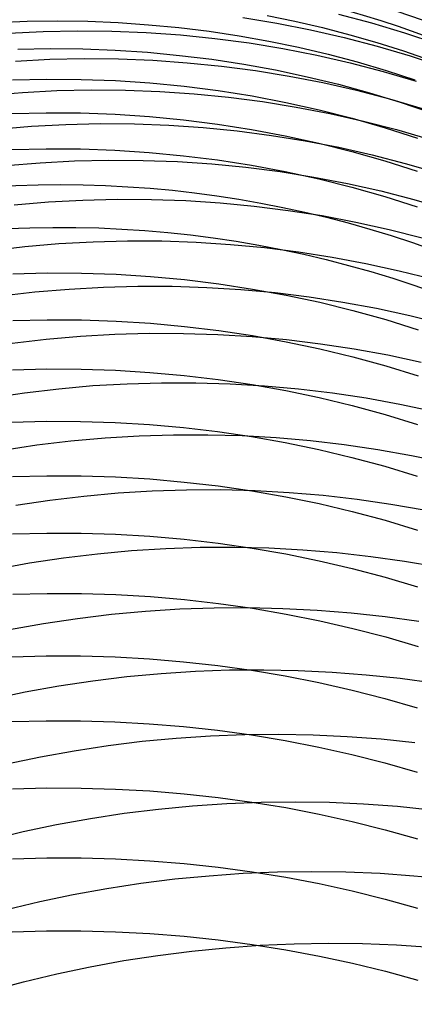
# Model space of a CAD drawing. Extents: x -383 to 1849, y -1185 to -529.
# Tile 611 of 656: x 411.5 to 417.14, y -928.85 to -914.79. Entities that reach past the tile are written whole.
import ezdxf

# ---------------------------------------------------------------- set-up
doc = ezdxf.new("R2010")
doc.units = 0
doc.layers.add('PREDEFINITO', color=7, linetype='CONTINUOUS')

msp = doc.modelspace()

# ---------------------------------------------------------------- linework, layer by layer
at = {"layer": 'PREDEFINITO'}
for p, q in [((414.687, -914.754, 557.773), (415.172, -914.834, 557.796)), ((415.031, -914.725, 592.136), (415.427, -914.807, 592.113)), ((416.051, -914.707, 559.835), (416.524, -914.832, 559.86)), ((411.167, -914.824, 594.277), (411.601, -914.808, 594.273)), ((411.601, -914.808, 594.273), (412.036, -914.803, 594.267)), ((412.036, -914.803, 594.267), (412.47, -914.809, 594.258)), ((412.47, -914.809, 594.258), (412.905, -914.827, 594.246)), ((412.905, -914.827, 594.246), (413.338, -914.857, 594.232)), ((413.338, -914.857, 594.232), (413.771, -914.899, 594.216)), ((413.771, -914.899, 594.216), (414.202, -914.952, 594.197)), ((415.172, -914.834, 557.796), (415.654, -914.929, 557.822)), ((415.427, -914.807, 592.113), (415.821, -914.898, 592.088)), ((415.821, -914.898, 592.088), (416.212, -915, 592.061)), ((416.524, -914.832, 559.86), (416.993, -914.973, 559.887)), ((411.338, -914.979, 555.657), (411.829, -914.954, 555.667)), ((411.829, -914.954, 555.667), (412.321, -914.943, 555.68)), ((412.321, -914.943, 555.68), (412.813, -914.948, 555.695)), ((412.813, -914.948, 555.695), (413.305, -914.968, 555.713)), ((413.305, -914.968, 555.713), (413.796, -915.003, 555.733)), ((413.796, -915.003, 555.733), (414.286, -915.053, 555.756)), ((414.202, -914.952, 594.197), (414.631, -915.016, 594.176)), ((414.631, -915.016, 594.176), (415.058, -915.092, 594.152)), ((415.654, -914.929, 557.822), (416.132, -915.039, 557.849)), ((416.132, -915.039, 557.849), (416.606, -915.163, 557.879)), ((416.212, -915, 592.061), (416.599, -915.111, 592.033)), ((416.993, -914.973, 559.887), (417.456, -915.128, 559.915)), ((414.286, -915.053, 555.756), (414.773, -915.117, 555.781)), ((414.773, -915.117, 555.781), (415.258, -915.197, 555.808)), ((415.058, -915.092, 594.152), (415.482, -915.18, 594.125)), ((415.482, -915.18, 594.125), (415.903, -915.279, 594.096)), ((416.599, -915.111, 592.033), (416.983, -915.233, 592.003)), ((416.606, -915.163, 557.879), (417.075, -915.303, 557.91)), ((411.47, -915.207, 596.284), (411.933, -915.198, 596.278)), ((411.933, -915.198, 596.278), (412.396, -915.203, 596.269)), ((412.396, -915.203, 596.269), (412.859, -915.22, 596.257)), ((412.859, -915.22, 596.257), (413.321, -915.251, 596.242)), ((413.321, -915.251, 596.242), (413.781, -915.295, 596.223)), ((413.781, -915.295, 596.223), (414.24, -915.351, 596.202)), ((415.258, -915.197, 555.808), (415.74, -915.291, 555.837)), ((415.74, -915.291, 555.837), (416.218, -915.401, 555.869)), ((415.903, -915.279, 594.096), (416.321, -915.389, 594.065)), ((416.983, -915.233, 592.003), (417.364, -915.364, 591.97)), ((417.075, -915.303, 557.91), (417.539, -915.457, 557.944)), ((411.436, -915.378, 553.652), (411.927, -915.352, 553.664)), ((411.927, -915.352, 553.664), (412.418, -915.342, 553.679)), ((412.418, -915.342, 553.679), (412.909, -915.346, 553.696)), ((412.909, -915.346, 553.696), (413.4, -915.365, 553.717)), ((413.4, -915.365, 553.717), (413.89, -915.4, 553.74)), ((413.89, -915.4, 553.74), (414.379, -915.449, 553.765)), ((414.24, -915.351, 596.202), (414.697, -915.421, 596.177)), ((414.379, -915.449, 553.765), (414.865, -915.513, 553.794)), ((414.697, -915.421, 596.177), (415.151, -915.504, 596.15)), ((416.218, -915.401, 555.869), (416.692, -915.525, 555.903)), ((416.321, -915.389, 594.065), (416.735, -915.511, 594.031)), ((414.865, -915.513, 553.794), (415.349, -915.592, 553.825)), ((415.151, -915.504, 596.15), (415.602, -915.6, 596.119)), ((415.349, -915.592, 553.825), (415.83, -915.685, 553.858)), ((415.602, -915.6, 596.119), (416.05, -915.709, 596.085)), ((416.692, -915.525, 555.903), (417.161, -915.664, 555.94)), ((416.735, -915.511, 594.031), (417.145, -915.644, 593.995)), ((411.392, -915.646, 598.279), (411.883, -915.634, 598.274)), ((411.883, -915.634, 598.274), (412.374, -915.638, 598.264)), ((412.374, -915.638, 598.264), (412.865, -915.656, 598.251)), ((412.865, -915.656, 598.251), (413.356, -915.689, 598.234)), ((413.356, -915.689, 598.234), (413.845, -915.736, 598.213)), ((413.845, -915.736, 598.213), (414.331, -915.798, 598.188)), ((415.83, -915.685, 553.858), (416.307, -915.794, 553.895)), ((416.05, -915.709, 596.085), (416.494, -915.831, 596.048)), ((411.045, -915.866, 551.647), (411.534, -915.825, 551.657)), ((411.534, -915.825, 551.657), (412.025, -915.798, 551.671)), ((412.025, -915.798, 551.671), (412.517, -915.787, 551.688)), ((412.517, -915.787, 551.688), (413.008, -915.791, 551.708)), ((413.008, -915.791, 551.708), (413.499, -915.81, 551.731)), ((413.499, -915.81, 551.731), (413.99, -915.843, 551.757)), ((413.99, -915.843, 551.757), (414.478, -915.892, 551.786)), ((414.331, -915.798, 598.188), (414.816, -915.875, 598.16)), ((414.478, -915.892, 551.786), (414.965, -915.955, 551.818)), ((414.816, -915.875, 598.16), (415.297, -915.967, 598.128)), ((416.307, -915.794, 553.895), (416.78, -915.917, 553.933)), ((416.494, -915.831, 596.048), (416.933, -915.966, 596.008)), ((414.965, -915.955, 551.818), (415.449, -916.033, 551.853)), ((415.297, -915.967, 598.128), (415.775, -916.073, 598.092)), ((415.449, -916.033, 551.853), (415.93, -916.126, 551.89)), ((416.78, -915.917, 553.933), (417.248, -916.055, 553.975)), ((416.933, -915.966, 596.008), (417.367, -916.113, 595.966)), ((411.383, -916.127, 600.26), (411.874, -916.115, 600.254)), ((411.874, -916.115, 600.254), (412.366, -916.118, 600.245)), ((412.366, -916.118, 600.245), (412.858, -916.136, 600.232)), ((412.858, -916.136, 600.232), (413.349, -916.168, 600.214)), ((413.349, -916.168, 600.214), (413.838, -916.215, 600.192)), ((415.775, -916.073, 598.092), (416.248, -916.193, 598.052)), ((415.93, -916.126, 551.89), (416.408, -916.234, 551.931)), ((411.173, -916.348, 549.662), (411.663, -916.307, 549.674)), ((411.663, -916.307, 549.674), (412.153, -916.281, 549.69)), ((412.153, -916.281, 549.69), (412.645, -916.27, 549.709)), ((412.645, -916.27, 549.709), (413.136, -916.274, 549.731)), ((413.136, -916.274, 549.731), (413.628, -916.293, 549.757)), ((413.628, -916.293, 549.757), (414.118, -916.326, 549.786)), ((413.838, -916.215, 600.192), (414.325, -916.276, 600.166)), ((414.325, -916.276, 600.166), (414.81, -916.352, 600.137)), ((416.248, -916.193, 598.052), (416.717, -916.328, 598.009)), ((416.408, -916.234, 551.931), (416.881, -916.356, 551.974)), ((414.118, -916.326, 549.786), (414.606, -916.375, 549.819)), ((414.606, -916.375, 549.819), (415.093, -916.438, 549.854)), ((414.81, -916.352, 600.137), (415.292, -916.443, 600.103)), ((415.093, -916.438, 549.854), (415.577, -916.516, 549.893)), ((415.292, -916.443, 600.103), (415.77, -916.548, 600.065)), ((416.717, -916.328, 598.009), (417.181, -916.478, 597.962)), ((416.881, -916.356, 551.974), (417.349, -916.493, 552.021)), ((415.577, -916.516, 549.893), (416.058, -916.608, 549.935)), ((415.77, -916.548, 600.065), (416.244, -916.667, 600.023)), ((411.382, -916.641, 602.232), (411.873, -916.629, 602.227)), ((411.873, -916.629, 602.227), (412.365, -916.632, 602.217)), ((412.365, -916.632, 602.217), (412.857, -916.649, 602.203)), ((412.857, -916.649, 602.203), (413.348, -916.681, 602.185)), ((413.348, -916.681, 602.185), (413.837, -916.728, 602.163)), ((413.837, -916.728, 602.163), (414.325, -916.788, 602.136)), ((416.058, -916.608, 549.935), (416.535, -916.716, 549.98)), ((416.244, -916.667, 600.023), (416.713, -916.801, 599.977)), ((416.535, -916.716, 549.98), (417.007, -916.838, 550.028)), ((411.297, -916.87, 547.686), (411.787, -916.829, 547.7)), ((411.787, -916.829, 547.7), (412.277, -916.803, 547.718)), ((412.277, -916.803, 547.718), (412.769, -916.791, 547.739)), ((412.769, -916.791, 547.739), (413.26, -916.795, 547.764)), ((413.26, -916.795, 547.764), (413.751, -916.813, 547.792)), ((413.751, -916.813, 547.792), (414.241, -916.846, 547.824)), ((414.241, -916.846, 547.824), (414.729, -916.894, 547.86)), ((414.325, -916.788, 602.136), (414.81, -916.864, 602.104)), ((414.81, -916.864, 602.104), (415.291, -916.954, 602.069)), ((416.713, -916.801, 599.977), (417.177, -916.949, 599.928)), ((417.007, -916.838, 550.028), (417.475, -916.974, 550.079)), ((414.729, -916.894, 547.86), (415.216, -916.956, 547.899)), ((415.216, -916.956, 547.899), (415.7, -917.033, 547.941)), ((415.291, -916.954, 602.069), (415.77, -917.058, 602.029)), ((415.7, -917.033, 547.941), (416.18, -917.125, 547.987)), ((415.77, -917.058, 602.029), (416.244, -917.176, 601.985)), ((416.18, -917.125, 547.987), (416.657, -917.231, 548.036)), ((416.244, -917.176, 601.985), (416.713, -917.309, 601.936)), ((416.657, -917.231, 548.036), (417.13, -917.352, 548.089)), ((411.417, -917.431, 545.721), (411.906, -917.389, 545.736)), ((411.906, -917.389, 545.736), (412.397, -917.362, 545.755)), ((412.397, -917.362, 545.755), (412.888, -917.35, 545.778)), ((412.888, -917.35, 545.778), (413.379, -917.352, 545.805)), ((413.379, -917.352, 545.805), (413.87, -917.369, 545.836)), ((413.87, -917.369, 545.836), (414.36, -917.401, 545.871)), ((414.36, -917.401, 545.871), (414.848, -917.447, 545.91)), ((416.713, -917.309, 601.936), (417.177, -917.457, 601.884)), ((417.13, -917.352, 548.089), (417.597, -917.488, 548.145)), ((414.848, -917.447, 545.91), (415.334, -917.509, 545.952)), ((415.334, -917.509, 545.952), (415.818, -917.584, 545.998)), ((415.818, -917.584, 545.998), (416.298, -917.675, 546.048)), ((416.298, -917.675, 546.048), (416.775, -917.78, 546.102)), ((416.775, -917.78, 546.102), (417.247, -917.899, 546.159)), ((411.567, -918.027, 543.769), (412.056, -917.984, 543.786)), ((412.056, -917.984, 543.786), (412.546, -917.957, 543.806)), ((412.546, -917.957, 543.806), (413.037, -917.944, 543.832)), ((413.037, -917.944, 543.832), (413.528, -917.946, 543.861)), ((413.528, -917.946, 543.861), (414.018, -917.963, 543.895)), ((414.018, -917.963, 543.895), (414.507, -917.994, 543.932)), ((414.507, -917.994, 543.932), (414.995, -918.04, 543.974)), ((411.08, -918.084, 543.757), (411.567, -918.027, 543.769)), ((414.995, -918.04, 543.974), (415.481, -918.101, 544.02)), ((415.481, -918.101, 544.02), (415.963, -918.176, 544.07)), ((415.963, -918.176, 544.07), (416.443, -918.266, 544.124)), ((416.443, -918.266, 544.124), (416.919, -918.37, 544.181)), ((411.398, -918.413, 608.092), (411.889, -918.402, 608.087)), ((411.889, -918.402, 608.087), (412.381, -918.404, 608.077)), ((412.381, -918.404, 608.077), (412.873, -918.421, 608.062)), ((412.873, -918.421, 608.062), (413.364, -918.453, 608.042)), ((416.919, -918.37, 544.181), (417.391, -918.488, 544.243)), ((413.364, -918.453, 608.042), (413.853, -918.498, 608.016)), ((413.853, -918.498, 608.016), (414.34, -918.558, 607.986)), ((414.34, -918.558, 607.986), (414.825, -918.632, 607.95)), ((411.226, -918.731, 541.82), (411.714, -918.674, 541.833)), ((411.714, -918.674, 541.833), (412.204, -918.632, 541.851)), ((412.204, -918.632, 541.851), (412.694, -918.604, 541.874)), ((412.694, -918.604, 541.874), (413.186, -918.591, 541.902)), ((413.186, -918.591, 541.902), (413.677, -918.593, 541.933)), ((413.677, -918.593, 541.933), (414.168, -918.609, 541.97)), ((414.168, -918.609, 541.97), (414.658, -918.639, 542.01)), ((414.658, -918.639, 542.01), (415.147, -918.684, 542.055)), ((414.825, -918.632, 607.95), (415.306, -918.72, 607.909)), ((415.147, -918.684, 542.055), (415.633, -918.744, 542.105)), ((415.306, -918.72, 607.909), (415.785, -918.822, 607.863)), ((415.633, -918.744, 542.105), (416.116, -918.818, 542.158)), ((415.785, -918.822, 607.863), (416.258, -918.939, 607.811)), ((416.116, -918.818, 542.158), (416.597, -918.906, 542.216)), ((416.258, -918.939, 607.811), (416.728, -919.069, 607.755)), ((416.597, -918.906, 542.216), (417.073, -919.009, 542.278)), ((411.398, -919.082, 610.022), (411.889, -919.07, 610.018)), ((411.889, -919.07, 610.018), (412.381, -919.073, 610.008)), ((412.381, -919.073, 610.008), (412.873, -919.089, 609.992)), ((412.873, -919.089, 609.992), (413.364, -919.12, 609.971)), ((413.364, -919.12, 609.971), (413.853, -919.165, 609.945)), ((416.728, -919.069, 607.755), (417.191, -919.214, 607.694)), ((417.073, -919.009, 542.278), (417.545, -919.126, 542.344)), ((412.855, -919.278, 539.952), (413.346, -919.264, 539.981)), ((413.346, -919.264, 539.981), (413.838, -919.265, 540.015)), ((413.838, -919.265, 540.015), (414.329, -919.281, 540.054)), ((413.853, -919.165, 609.945), (414.34, -919.225, 609.913)), ((414.34, -919.225, 609.913), (414.825, -919.298, 609.876)), ((411.387, -919.406, 539.893), (411.875, -919.349, 539.907)), ((411.875, -919.349, 539.907), (412.364, -919.306, 539.927)), ((412.364, -919.306, 539.927), (412.855, -919.278, 539.952)), ((414.329, -919.281, 540.054), (414.818, -919.31, 540.098)), ((414.818, -919.31, 540.098), (415.307, -919.354, 540.146)), ((414.825, -919.298, 609.876), (415.306, -919.385, 609.833)), ((415.306, -919.385, 609.833), (415.785, -919.486, 609.785)), ((415.307, -919.354, 540.146), (415.793, -919.413, 540.199)), ((415.785, -919.486, 609.785), (416.258, -919.602, 609.732)), ((415.793, -919.413, 540.199), (416.276, -919.486, 540.256)), ((416.276, -919.486, 540.256), (416.756, -919.573, 540.318)), ((416.258, -919.602, 609.732), (416.728, -919.731, 609.673)), ((416.756, -919.573, 540.318), (417.232, -919.675, 540.384)), ((411.391, -919.785, 611.941), (411.882, -919.773, 611.937)), ((411.882, -919.773, 611.937), (412.374, -919.775, 611.927)), ((412.374, -919.775, 611.927), (412.865, -919.792, 611.911)), ((412.865, -919.792, 611.911), (413.355, -919.822, 611.89)), ((413.355, -919.822, 611.89), (413.844, -919.866, 611.862)), ((416.728, -919.731, 609.673), (417.191, -919.874, 609.609)), ((413.032, -919.984, 538.045), (413.523, -919.97, 538.076)), ((413.523, -919.97, 538.076), (414.013, -919.97, 538.113)), ((413.844, -919.866, 611.862), (414.331, -919.924, 611.83)), ((414.013, -919.97, 538.113), (414.504, -919.985, 538.154)), ((414.331, -919.924, 611.83), (414.816, -919.996, 611.791)), ((411.08, -920.184, 537.971), (411.565, -920.113, 537.982)), ((411.565, -920.113, 537.982), (412.053, -920.055, 537.997)), ((412.053, -920.055, 537.997), (412.542, -920.012, 538.019)), ((412.542, -920.012, 538.019), (413.032, -919.984, 538.045)), ((414.504, -919.985, 538.154), (414.993, -920.014, 538.201)), ((414.816, -919.996, 611.791), (415.297, -920.083, 611.746)), ((414.993, -920.014, 538.201), (415.48, -920.058, 538.252)), ((415.297, -920.083, 611.746), (415.775, -920.183, 611.696)), ((415.48, -920.058, 538.252), (415.965, -920.116, 538.308)), ((415.775, -920.183, 611.696), (416.248, -920.297, 611.641)), ((415.965, -920.116, 538.308), (416.448, -920.188, 538.369)), ((416.448, -920.188, 538.369), (416.927, -920.274, 538.435)), ((416.248, -920.297, 611.641), (416.717, -920.424, 611.579)), ((416.927, -920.274, 538.435), (417.403, -920.374, 538.505)), ((411.383, -920.533, 613.842), (411.875, -920.521, 613.838)), ((411.875, -920.521, 613.838), (412.366, -920.523, 613.828)), ((412.366, -920.523, 613.828), (412.858, -920.538, 613.812)), ((416.717, -920.424, 611.579), (417.181, -920.566, 611.512)), ((412.858, -920.538, 613.812), (413.349, -920.568, 613.791)), ((413.349, -920.568, 613.791), (413.838, -920.611, 613.763)), ((413.838, -920.611, 613.763), (414.325, -920.668, 613.729)), ((414.325, -920.668, 613.729), (414.81, -920.74, 613.689)), ((411.74, -920.859, 536.084), (412.227, -920.801, 536.101)), ((412.227, -920.801, 536.101), (412.716, -920.757, 536.123)), ((412.716, -920.757, 536.123), (413.205, -920.728, 536.151)), ((413.205, -920.728, 536.151), (413.695, -920.713, 536.184)), ((413.695, -920.713, 536.184), (414.185, -920.712, 536.223)), ((414.185, -920.712, 536.223), (414.675, -920.726, 536.267)), ((414.675, -920.726, 536.267), (415.163, -920.754, 536.316)), ((414.81, -920.74, 613.689), (415.292, -920.825, 613.643)), ((415.163, -920.754, 536.316), (415.65, -920.796, 536.37)), ((415.65, -920.796, 536.37), (416.135, -920.853, 536.429)), ((411.255, -920.931, 536.073), (411.74, -920.859, 536.084)), ((415.292, -920.825, 613.643), (415.77, -920.923, 613.591)), ((415.77, -920.923, 613.591), (416.244, -921.036, 613.533)), ((416.135, -920.853, 536.429), (416.616, -920.923, 536.494)), ((416.616, -920.923, 536.494), (417.095, -921.008, 536.563)), ((416.244, -921.036, 613.533), (416.713, -921.162, 613.469)), ((417.095, -921.008, 536.563), (417.57, -921.107, 536.638)), ((416.713, -921.162, 613.469), (417.177, -921.303, 613.4)), ((411.391, -921.31, 615.732), (411.882, -921.298, 615.728)), ((411.882, -921.298, 615.728), (412.374, -921.3, 615.718)), ((412.374, -921.3, 615.718), (412.865, -921.315, 615.702)), ((412.865, -921.315, 615.702), (413.355, -921.344, 615.68)), ((413.355, -921.344, 615.68), (413.844, -921.388, 615.651)), ((412.901, -921.544, 534.247), (413.391, -921.514, 534.276)), ((413.391, -921.514, 534.276), (413.881, -921.498, 534.311)), ((413.844, -921.388, 615.651), (414.331, -921.444, 615.616)), ((413.881, -921.498, 534.311), (414.371, -921.497, 534.352)), ((414.331, -921.444, 615.616), (414.815, -921.515, 615.574)), ((414.371, -921.497, 534.352), (414.86, -921.51, 534.399)), ((414.815, -921.515, 615.574), (415.297, -921.599, 615.526)), ((414.86, -921.51, 534.399), (415.348, -921.537, 534.45)), ((411.442, -921.719, 534.193), (411.926, -921.646, 534.205)), ((411.926, -921.646, 534.205), (412.413, -921.588, 534.223)), ((412.413, -921.588, 534.223), (412.901, -921.544, 534.247)), ((415.297, -921.599, 615.526), (415.774, -921.697, 615.472)), ((415.348, -921.537, 534.45), (415.834, -921.578, 534.508)), ((415.834, -921.578, 534.508), (416.319, -921.633, 534.57)), ((416.319, -921.633, 534.57), (416.8, -921.702, 534.639)), ((415.774, -921.697, 615.472), (416.248, -921.809, 615.412)), ((416.8, -921.702, 534.639), (417.278, -921.785, 534.712)), ((416.248, -921.809, 615.412), (416.717, -921.935, 615.346)), ((416.717, -921.935, 615.346), (417.18, -922.074, 615.273)), ((411.393, -922.129, 617.604), (411.884, -922.117, 617.6)), ((411.884, -922.117, 617.6), (412.375, -922.119, 617.59)), ((412.375, -922.119, 617.59), (412.867, -922.134, 617.574)), ((412.867, -922.134, 617.574), (413.357, -922.163, 617.551)), ((413.357, -922.163, 617.551), (413.846, -922.205, 617.521)), ((413.846, -922.205, 617.521), (414.333, -922.261, 617.484)), ((413.096, -922.367, 532.386), (413.585, -922.337, 532.417)), ((413.585, -922.337, 532.417), (414.075, -922.32, 532.454)), ((414.075, -922.32, 532.454), (414.565, -922.318, 532.497)), ((414.333, -922.261, 617.484), (414.817, -922.331, 617.442)), ((414.565, -922.318, 532.497), (415.054, -922.33, 532.546)), ((414.817, -922.331, 617.442), (415.298, -922.415, 617.392)), ((415.054, -922.33, 532.546), (415.542, -922.356, 532.601)), ((415.542, -922.356, 532.601), (416.028, -922.396, 532.661)), ((411.636, -922.543, 532.329), (412.121, -922.47, 532.342)), ((412.121, -922.47, 532.342), (412.608, -922.412, 532.361)), ((412.608, -922.412, 532.361), (413.096, -922.367, 532.386)), ((415.298, -922.415, 617.392), (415.776, -922.512, 617.336)), ((416.028, -922.396, 532.661), (416.512, -922.45, 532.727)), ((416.512, -922.45, 532.727), (416.994, -922.517, 532.799)), ((411.154, -922.63, 532.322), (411.636, -922.543, 532.329)), ((415.776, -922.512, 617.336), (416.249, -922.622, 617.274)), ((416.249, -922.622, 617.274), (416.718, -922.746, 617.205)), ((416.994, -922.517, 532.799), (417.472, -922.599, 532.876)), ((416.718, -922.746, 617.205), (417.182, -922.884, 617.13)), ((411.397, -922.99, 619.455), (411.888, -922.978, 619.452)), ((411.888, -922.978, 619.452), (412.38, -922.979, 619.442)), ((412.38, -922.979, 619.442), (412.872, -922.994, 619.425)), ((412.872, -922.994, 619.425), (413.363, -923.023, 619.402)), ((413.363, -923.023, 619.402), (413.852, -923.065, 619.371)), ((413.852, -923.065, 619.371), (414.339, -923.121, 619.333)), ((413.296, -923.232, 530.546), (413.786, -923.201, 530.579)), ((413.786, -923.201, 530.579), (414.277, -923.184, 530.618)), ((414.277, -923.184, 530.618), (414.767, -923.181, 530.664)), ((414.339, -923.121, 619.333), (414.824, -923.19, 619.289)), ((414.767, -923.181, 530.664), (415.257, -923.192, 530.715)), ((414.824, -923.19, 619.289), (415.306, -923.273, 619.238)), ((415.257, -923.192, 530.715), (415.746, -923.217, 530.773)), ((411.835, -923.409, 530.485), (412.32, -923.336, 530.499)), ((412.32, -923.336, 530.499), (412.807, -923.277, 530.519)), ((412.807, -923.277, 530.519), (413.296, -923.232, 530.546)), ((415.306, -923.273, 619.238), (415.784, -923.369, 619.18)), ((415.746, -923.217, 530.773), (416.233, -923.256, 530.837)), ((416.233, -923.256, 530.837), (416.717, -923.308, 530.906)), ((416.717, -923.308, 530.906), (417.199, -923.375, 530.981)), ((411.352, -923.496, 530.478), (411.835, -923.409, 530.485)), ((415.784, -923.369, 619.18), (416.258, -923.478, 619.115)), ((416.258, -923.478, 619.115), (416.727, -923.601, 619.044)), ((416.727, -923.601, 619.044), (417.191, -923.737, 618.966)), ((411.383, -923.882, 621.291), (411.875, -923.87, 621.288)), ((411.875, -923.87, 621.288), (412.367, -923.871, 621.279)), ((412.367, -923.871, 621.279), (412.858, -923.885, 621.262)), ((412.858, -923.885, 621.262), (413.349, -923.913, 621.238)), ((413.349, -923.913, 621.238), (413.838, -923.954, 621.206)), ((413.838, -923.954, 621.206), (414.326, -924.008, 621.168)), ((414.326, -924.008, 621.168), (414.811, -924.076, 621.123)), ((412.541, -924.225, 528.672), (413.028, -924.166, 528.693)), ((413.028, -924.166, 528.693), (413.517, -924.121, 528.722)), ((413.517, -924.121, 528.722), (414.006, -924.089, 528.756)), ((414.006, -924.089, 528.756), (414.496, -924.072, 528.797)), ((414.496, -924.072, 528.797), (414.986, -924.068, 528.845)), ((414.811, -924.076, 621.123), (415.292, -924.157, 621.07)), ((414.986, -924.068, 528.845), (415.475, -924.078, 528.899)), ((415.292, -924.157, 621.07), (415.771, -924.252, 621.011)), ((415.475, -924.078, 528.899), (415.963, -924.102, 528.959)), ((415.963, -924.102, 528.959), (416.449, -924.14, 529.026)), ((416.449, -924.14, 529.026), (416.933, -924.191, 529.099)), ((411.574, -924.385, 528.649), (412.056, -924.298, 528.657)), ((412.056, -924.298, 528.657), (412.541, -924.225, 528.672)), ((415.771, -924.252, 621.011), (416.245, -924.359, 620.944)), ((416.933, -924.191, 529.099), (417.414, -924.257, 529.178)), ((411.095, -924.486, 528.648), (411.574, -924.385, 528.649)), ((416.245, -924.359, 620.944), (416.714, -924.48, 620.87)), ((416.714, -924.48, 620.87), (417.178, -924.615, 620.79)), ((411.382, -924.81, 623.111), (411.874, -924.798, 623.109)), ((411.874, -924.798, 623.109), (412.366, -924.798, 623.099)), ((412.366, -924.798, 623.099), (412.857, -924.812, 623.082)), ((412.857, -924.812, 623.082), (413.348, -924.839, 623.057)), ((413.348, -924.839, 623.057), (413.838, -924.88, 623.025)), ((413.838, -924.88, 623.025), (414.325, -924.933, 622.986)), ((413.733, -925.045, 526.913), (414.222, -925.013, 526.95)), ((414.222, -925.013, 526.95), (414.711, -924.994, 526.992)), ((414.325, -924.933, 622.986), (414.81, -925, 622.939)), ((414.711, -924.994, 526.992), (415.201, -924.989, 527.042)), ((414.81, -925, 622.939), (415.291, -925.08, 622.885)), ((415.201, -924.989, 527.042), (415.689, -924.998, 527.098)), ((415.689, -924.998, 527.098), (416.176, -925.021, 527.161)), ((416.176, -925.021, 527.161), (416.661, -925.057, 527.23)), ((412.275, -925.225, 526.846), (412.759, -925.151, 526.862)), ((412.759, -925.151, 526.862), (413.245, -925.091, 526.884)), ((413.245, -925.091, 526.884), (413.733, -925.045, 526.913)), ((415.291, -925.08, 622.885), (415.77, -925.174, 622.824)), ((415.77, -925.174, 622.824), (416.244, -925.28, 622.755)), ((416.661, -925.057, 527.23), (417.144, -925.107, 527.306)), ((411.314, -925.414, 526.837), (411.793, -925.312, 526.838)), ((411.793, -925.312, 526.838), (412.275, -925.225, 526.846)), ((416.244, -925.28, 622.755), (416.713, -925.399, 622.679)), ((416.713, -925.399, 622.679), (417.177, -925.532, 622.596)), ((411.391, -925.77, 624.915), (411.882, -925.757, 624.912)), ((411.882, -925.757, 624.912), (412.374, -925.758, 624.902)), ((412.374, -925.758, 624.902), (412.865, -925.772, 624.885)), ((412.865, -925.772, 624.885), (413.355, -925.799, 624.859)), ((413.355, -925.799, 624.859), (413.844, -925.839, 624.826)), ((413.844, -925.839, 624.826), (414.331, -925.892, 624.786)), ((413.478, -926.058, 525.1), (413.966, -926.012, 525.131)), ((413.966, -926.012, 525.131), (414.455, -925.979, 525.169)), ((414.331, -925.892, 624.786), (414.815, -925.958, 624.738)), ((414.455, -925.979, 525.169), (414.945, -925.96, 525.214)), ((414.815, -925.958, 624.738), (415.297, -926.037, 624.682)), ((414.945, -925.96, 525.214), (415.434, -925.954, 525.266)), ((415.434, -925.954, 525.266), (415.922, -925.962, 525.325)), ((415.922, -925.962, 525.325), (416.41, -925.984, 525.39)), ((416.41, -925.984, 525.39), (416.895, -926.019, 525.463)), ((412.506, -926.192, 525.06), (412.991, -926.118, 525.076)), ((412.991, -926.118, 525.076), (413.478, -926.058, 525.1)), ((415.297, -926.037, 624.682), (415.774, -926.129, 624.619)), ((415.774, -926.129, 624.619), (416.248, -926.235, 624.548)), ((416.895, -926.019, 525.463), (417.378, -926.068, 525.542)), ((411.545, -926.381, 525.049), (412.024, -926.28, 525.051)), ((412.024, -926.28, 525.051), (412.506, -926.192, 525.06)), ((416.248, -926.235, 624.548), (416.717, -926.353, 624.469)), ((411.069, -926.495, 525.055), (411.545, -926.381, 525.049)), ((416.717, -926.353, 624.469), (417.18, -926.484, 624.384)), ((411.392, -926.769, 626.696), (411.883, -926.757, 626.694)), ((411.883, -926.757, 626.694), (412.375, -926.757, 626.684)), ((412.375, -926.757, 626.684), (412.866, -926.77, 626.666)), ((412.866, -926.77, 626.666), (413.356, -926.797, 626.64)), ((413.356, -926.797, 626.64), (413.845, -926.836, 626.606)), ((413.845, -926.836, 626.606), (414.332, -926.889, 626.564)), ((414.203, -927.01, 523.366), (414.691, -926.976, 523.406)), ((414.332, -926.889, 626.564), (414.816, -926.954, 626.515)), ((414.691, -926.976, 523.406), (415.181, -926.956, 523.452)), ((414.816, -926.954, 626.515), (415.297, -927.032, 626.457)), ((415.181, -926.956, 523.452), (415.67, -926.949, 523.507)), ((415.67, -926.949, 523.507), (416.158, -926.956, 523.568)), ((416.158, -926.956, 523.568), (416.645, -926.976, 523.636)), ((416.645, -926.976, 523.636), (417.13, -927.01, 523.711)), ((412.743, -927.191, 523.292), (413.228, -927.117, 523.309)), ((413.228, -927.117, 523.309), (413.715, -927.056, 523.334)), ((413.715, -927.056, 523.334), (414.203, -927.01, 523.366)), ((415.297, -927.032, 626.457), (415.775, -927.123, 626.392)), ((415.775, -927.123, 626.392), (416.249, -927.227, 626.319)), ((417.13, -927.01, 523.711), (417.613, -927.057, 523.794)), ((411.782, -927.38, 523.28), (412.261, -927.279, 523.282)), ((412.261, -927.279, 523.282), (412.743, -927.191, 523.292)), ((416.249, -927.227, 626.319), (416.718, -927.343, 626.239)), ((411.306, -927.494, 523.286), (411.782, -927.38, 523.28)), ((416.718, -927.343, 626.239), (417.181, -927.473, 626.15)), ((411.388, -927.81, 628.453), (411.88, -927.797, 628.451)), ((411.88, -927.797, 628.451), (412.372, -927.798, 628.441)), ((412.372, -927.798, 628.441), (412.864, -927.811, 628.423)), ((412.864, -927.811, 628.423), (413.355, -927.837, 628.397)), ((413.355, -927.837, 628.397), (413.845, -927.875, 628.362)), ((413.845, -927.875, 628.362), (414.333, -927.927, 628.32)), ((414.333, -927.927, 628.32), (414.818, -927.991, 628.269)), ((414.931, -928.003, 521.66), (415.42, -927.982, 521.708)), ((415.42, -927.982, 521.708), (415.908, -927.974, 521.764)), ((415.908, -927.974, 521.764), (416.396, -927.98, 521.828)), ((416.396, -927.98, 521.828), (416.882, -927.998, 521.899)), ((413.469, -928.147, 521.56), (413.955, -928.086, 521.586)), ((413.955, -928.086, 521.586), (414.443, -928.038, 521.619)), ((414.443, -928.038, 521.619), (414.931, -928.003, 521.66)), ((414.818, -927.991, 628.269), (415.3, -928.068, 628.21)), ((415.3, -928.068, 628.21), (415.779, -928.158, 628.143)), ((416.882, -927.998, 521.899), (417.366, -928.03, 521.977)), ((412.503, -928.309, 521.532), (412.985, -928.222, 521.542)), ((412.985, -928.222, 521.542), (413.469, -928.147, 521.56)), ((415.779, -928.158, 628.143), (416.253, -928.26, 628.068)), ((416.253, -928.26, 628.068), (416.723, -928.375, 627.985)), ((412.025, -928.411, 521.53), (412.503, -928.309, 521.532)), ((416.723, -928.375, 627.985), (417.187, -928.502, 627.894)), ((411.078, -928.654, 521.551), (411.549, -928.526, 521.537)), ((411.549, -928.526, 521.537), (412.025, -928.411, 521.53))]:
    msp.add_line(p, q, dxfattribs=at)
at = {"layer": 'PREDEFINITO', "extrusion": (0.001264, -0.042708, -0.999087)}
msp.add_arc((384.452, 963.522, -527.771), 14.997, 125.1953, 297.2997, dxfattribs=at)
at = {"layer": 'PREDEFINITO', "extrusion": (0.015277, -0.101694, -0.994698)}
msp.add_arc((269.672, 1032.518, -459.505), 14.997, 132.055, 314.6366, dxfattribs=at)
at = {"layer": 'PREDEFINITO', "extrusion": (-0.016803, 0.114563, -0.993274)}
msp.add_arc((-272.978, -904.228, -691.737), 14.942, 95.8433, 275.2787, dxfattribs=at)
at = {"layer": 'PREDEFINITO', "extrusion": (-0.016824, 0.171811, -0.984986)}
msp.add_arc((-319.547, -848.633, -745.328), 14.961, 82.6511, 280.1, dxfattribs=at)
at = {"layer": 'PREDEFINITO', "extrusion": (-0.016915, 0.074595, -0.99707)}
msp.add_arc((-196.624, -949.004, -653.362), 14.938, 107.3243, 274.6342, dxfattribs=at)
at = {"layer": 'PREDEFINITO', "extrusion": (-0.016833, 0.307513, -0.951395)}
msp.add_arc((-360.475, -721.565, -863.801), 14.979, 55.839, 295.273, dxfattribs=at)
at = {"layer": 'PREDEFINITO', "extrusion": (-0.016807, 0.326121, -0.945179)}
msp.add_arc((-363.491, -703.348, -879.141), 14.974, 51.6841, 297.6499, dxfattribs=at)

doc.saveas('drawing.dxf')
